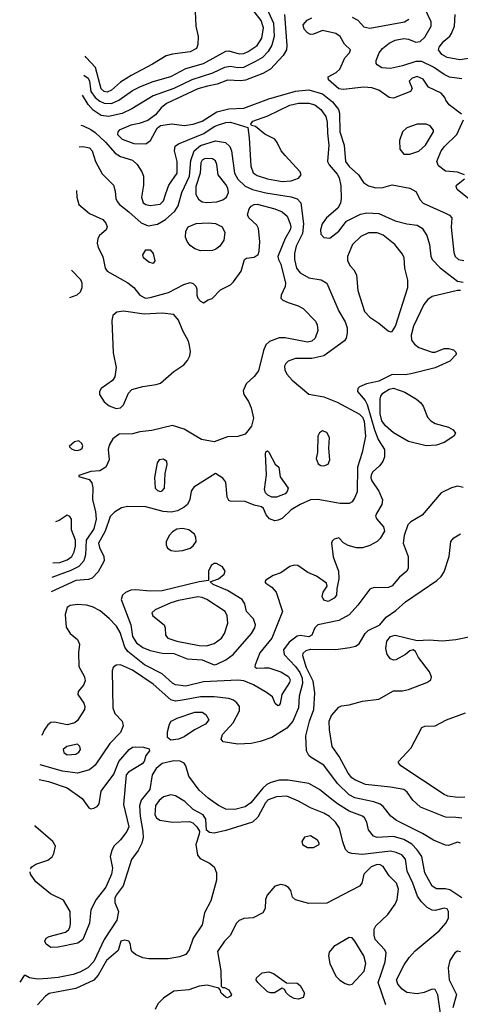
# Model space of a CAD drawing. Extents: x 1173029 to 1307123, y 522559 to 678521.
# Tile 428 of 623: x 1195645 to 1198615, y 616549 to 623179. Entities that reach past the tile are written whole.
import ezdxf

# ---------------------------------------------------------------- set-up
doc = ezdxf.new("R2010")
doc.units = 0

msp = doc.modelspace()

# ---------------------------------------------------------------- linework, layer by layer
at = {"layer": '0CON10XD'}
for points in [[(1197311, 623255), (1197355.5, 623155), (1197359.3, 623065), (1197345, 623008.1), (1197320, 622965), (1197281.8, 622925), (1197235, 622896.6), (1197153.3, 622856.7), (1197115.2, 622855.2), (1197065, 622864.8), (1197025, 622858.1), (1196945, 622818.9), (1196806, 622774), (1196685, 622715.2), (1196543.9, 622666.1), (1196402, 622578), (1196335, 622546.6), (1196245, 622528), (1196193.7, 622533.7), (1196139.9, 622569.9), (1196108, 622608), (1196069.3, 622671.4)], [(1196077.9, 622806.2), (1196107.5, 622785), (1196115.5, 622765.5), (1196125.2, 622695), (1196153.4, 622655), (1196185, 622630.2), (1196215, 622615.9), (1196264.5, 622615.5), (1196313.4, 622636.6), (1196405, 622701.4), (1196459.9, 622730.1), (1196545, 622761.9), (1196665, 622796), (1196765, 622851.2), (1196885, 622883.3), (1197035, 622967.7), (1197055, 622969.6), (1197125, 622948.9), (1197155, 622952.5), (1197185, 622965.9), (1197245, 623005.9), (1197276.5, 623055), (1197288.9, 623125), (1197272.8, 623172.8), (1197216.7, 623245)], [(1196828.4, 623235), (1196833.3, 623135), (1196848.8, 623065), (1196846.9, 623013.1), (1196836.9, 622985), (1196795, 622963.4), (1196675, 622947.9), (1196633.3, 622936.7), (1196541.3, 622878.7), (1196396, 622804), (1196325, 622758.8), (1196265, 622705.3), (1196235, 622691.9), (1196215, 622695.3), (1196195, 622713.1), (1196156.8, 622856.8), (1196092.5, 622925), (1196086, 622934.5)], [(1197430.3, 623215), (1197445.9, 623005), (1197442.8, 622975), (1197421.8, 622938.2), (1197335, 622845.3), (1197284, 622816), (1197167.1, 622772.9), (1197135, 622768), (1197045, 622771.6), (1196975.5, 622744.5), (1196911.1, 622731.1), (1196845, 622712.5), (1196635.5, 622615), (1196598.5, 622585), (1196561.8, 622538.2), (1196508.9, 622501.1), (1196450.2, 622479.8), (1196395, 622468.2), (1196315.6, 622435), (1196305.9, 622424.1), (1196305.4, 622405), (1196335, 622373.9), (1196415, 622344.7), (1196496.2, 622343.8), (1196528.1, 622365), (1196571.3, 622448.7), (1196593.6, 622466.4), (1196671.9, 622478.1), (1196755, 622467.5), (1196815, 622474.7), (1196875, 622495.2), (1196975, 622559.6), (1197055, 622579), (1197157, 622583), (1197325, 622646.2), (1197505, 622697.4), (1197595, 622707), (1197685, 622679.8), (1197754.1, 622625), (1197793.8, 622575), (1197800.4, 622550.4), (1197803.7, 622425), (1197831.1, 622335), (1197841.2, 622225), (1197865, 622190), (1197929.5, 622135), (1197962.2, 622082.2), (1197995, 622061.4), (1198045, 622047.1), (1198091.7, 622048.3), (1198155, 622068.1), (1198275.5, 622045.5), (1198315, 622021.2), (1198344.3, 621965), (1198363.4, 621943.4), (1198519.2, 621875), (1198542.2, 621862.2), (1198557.5, 621845), (1198552.6, 621782.6), (1198571.4, 621611.4), (1198579.1, 621585), (1198602.9, 621565), (1198638.3, 621558.3)], [(1198625, 622779.7), (1198542.6, 622792.6), (1198505, 622810), (1198435, 622859.7), (1198355, 622898.2), (1198315, 622897.1), (1198225, 622867.6), (1198145, 622850.3), (1198086.7, 622855), (1198054, 622875), (1198048, 622885), (1198048.6, 622905), (1198067.8, 622955), (1198089.4, 622985), (1198135, 623021.8), (1198175, 623041.1), (1198235, 623051.4), (1198265, 623047.1), (1198315, 623027.2), (1198345, 623031.1), (1198375, 623061.2), (1198419.1, 623135), (1198418, 623165), (1198376.2, 623255)], [(1198775, 622933.9), (1198612, 622908), (1198525, 622924.1), (1198489.5, 622945), (1198468.5, 622975), (1198472.5, 622995), (1198503.3, 623035), (1198543, 623067), (1198555.7, 623085), (1198576.5, 623135), (1198580.8, 623215)], [(1198622.4, 622542.4), (1198539.2, 622605), (1198516.2, 622636.2), (1198511.2, 622655), (1198486, 622685), (1198400, 622725), (1198365, 622778.5), (1198325, 622795.8), (1198290, 622785), (1198270.8, 622765), (1198289.2, 622715), (1198278, 622695), (1198165, 622650.8), (1198135, 622655.5), (1198066, 622705), (1198019.3, 622719.3), (1197965, 622724.2), (1197825, 622708.9), (1197795, 622713.6), (1197725.6, 622775), (1197724.2, 622795), (1197777.2, 622822.8), (1197803.1, 622845), (1197837.1, 622922.9), (1197867.5, 622955), (1197875, 622976.7), (1197834, 623014), (1197805, 623066.7), (1197775, 623086.2), (1197685, 623107.1), (1197625, 623081.4), (1197605, 623078.6), (1197585, 623090), (1197563.1, 623115), (1197555.7, 623145), (1197582.9, 623175), (1197615, 623190.6)], [(1197885, 623196.1), (1197924.6, 623175), (1197965, 623131.1), (1198005, 623121.8), (1198238.8, 623165), (1198268.5, 623181.5)], [(1196056.5, 622469.7), (1196074.3, 622464.3), (1196125, 622440.4), (1196155, 622418.8), (1196222.8, 622355), (1196289.3, 622279.3), (1196325, 622258.8), (1196405, 622232.5), (1196436.5, 622205), (1196468.5, 622155), (1196479.5, 622125), (1196480.6, 622065), (1196465.5, 621985), (1196478.1, 621945), (1196495, 621934.1), (1196525, 621927.8), (1196592.4, 621937.6), (1196615, 621958.6), (1196631.4, 622008.6), (1196650.8, 622065), (1196706.4, 622145), (1196707.1, 622225), (1196687.9, 622295), (1196693.4, 622326.6), (1196716.7, 622343.3), (1196886.4, 622413.6), (1196955, 622459.2), (1196985, 622471.9), (1197035, 622486.6), (1197065, 622488.7), (1197182.5, 622452.5), (1197192.7, 622382.7), (1197203.6, 622193.6), (1197218.6, 622148.6), (1197245, 622129.3), (1197315, 622108.4), (1197415, 622089.7), (1197475.7, 622094.2), (1197525, 622112.7), (1197542.7, 622135), (1197535.4, 622155), (1197433.8, 622263.8), (1197406.9, 622295), (1197381.3, 622351.3), (1197364.2, 622374.2), (1197297.6, 622407.6), (1197235, 622458.8), (1197207, 622467), (1197202.5, 622475), (1197216.2, 622495), (1197317.6, 622532.4), (1197465, 622602.9), (1197525, 622617.8), (1197595, 622617.6), (1197634.4, 622605), (1197675.4, 622575), (1197708.1, 622528.1), (1197718.5, 622488.5), (1197719.6, 622415), (1197729.7, 622335), (1197720.8, 622225), (1197731, 622201), (1197785, 622140), (1197798.9, 622115), (1197810.1, 622060.1), (1197811.8, 621975), (1197807.1, 621942.9), (1197789.3, 621910.7), (1197714, 621845), (1197684.2, 621805), (1197671.9, 621765), (1197675.8, 621735), (1197695, 621712), (1197735, 621708), (1197795, 621754.3), (1197846.9, 621823.1), (1197941.1, 621868.9), (1197985, 621878.2), (1198065, 621874.1), (1198175, 621824.1), (1198254.7, 621804.7), (1198325, 621796.1), (1198358.5, 621775), (1198390, 621725), (1198407.9, 621665), (1198416.1, 621586.1), (1198425.5, 621565), (1198478.7, 621508.7), (1198595, 621419.2), (1198635, 621412)], [(1198275, 622273.2), (1198335, 622292.7), (1198381.1, 622335), (1198434.2, 622425), (1198434, 622435), (1198411.2, 622465), (1198385, 622475.6), (1198325, 622475.4), (1198255, 622450), (1198225.4, 622425), (1198204, 622365), (1198207.6, 622307.6), (1198235, 622274.5), (1198275, 622273.2)], [(1198643.3, 622135), (1198595, 622153.3), (1198515, 622159.1), (1198466.7, 622195), (1198455.5, 622225), (1198485.3, 622295), (1198508.2, 622325), (1198592.3, 622405), (1198635.4, 622505)], [(1196047.2, 622324), (1196070, 622325), (1196115, 622316.4), (1196133.6, 622295), (1196157.5, 622225), (1196202.1, 622142.1), (1196276.9, 622065), (1196288.5, 622025), (1196293.5, 621975), (1196302.7, 621955), (1196319.1, 621935), (1196381.2, 621885), (1196465, 621811.5), (1196511.7, 621791.7), (1196575, 621802.1), (1196627.3, 621832.7), (1196691, 621889), (1196714.3, 621925), (1196738.9, 622015), (1196790.8, 622125), (1196799.1, 622230.9), (1196821.1, 622295), (1196865, 622331.2), (1196965, 622362.6), (1197032, 622352), (1197062.1, 622325), (1197072, 622295), (1197093.8, 622145), (1197116.3, 622106.3), (1197165, 622057.6), (1197215, 622035.2), (1197305, 622013.2), (1197474.7, 621985.3), (1197515, 621971.8), (1197539.1, 621945), (1197557.7, 621805), (1197551.1, 621738.9), (1197507.5, 621655), (1197497.3, 621605), (1197497.1, 621565), (1197511.8, 621505), (1197535, 621475.4), (1197595, 621440.4), (1197678, 621428), (1197714.5, 621404.5), (1197795, 621216.7), (1197839.2, 621145), (1197851.4, 621105), (1197852.7, 621067.3), (1197845.8, 621035), (1197833.2, 621016.8), (1197694.7, 620915.3), (1197615, 620896.9), (1197505, 620897.3), (1197455, 620879.5), (1197439.4, 620865), (1197431.1, 620845), (1197432.1, 620822.1), (1197445, 620792.5), (1197481.7, 620751.7), (1197595, 620657.8), (1197695, 620639.1), (1197785.6, 620604.4), (1197935, 620523.4), (1197955, 620503.1), (1197967.9, 620475), (1197975.7, 620375), (1197952.3, 620265), (1197922.1, 620165), (1197919.3, 620000.7), (1197905, 619961.9), (1197885, 619932.2), (1197865, 619921.5), (1197805, 619920.5), (1197655, 619947.3), (1197605, 619946), (1197535.5, 619914.5), (1197475, 619878), (1197415, 619820), (1197388.3, 619808.3), (1197364.1, 619804.1), (1197328.3, 619818.3), (1197306.7, 619845), (1197288.3, 619888.3), (1197275, 619900), (1197225, 619911.2), (1197165, 619934.2), (1197067, 619937), (1197055, 619942.5), (1197044.1, 619964.1), (1197034.2, 620065), (1197015, 620092), (1196965, 620123.3), (1196818.1, 620031.9), (1196801.9, 620005), (1196791.7, 619948.3), (1196775.7, 619915), (1196754, 619896), (1196708.3, 619871.7), (1196666, 619864), (1196612.9, 619867.1), (1196495, 619898.2), (1196375, 619901.4), (1196331.2, 619891.2), (1196285, 619862.9), (1196255, 619833.8), (1196221.9, 619735), (1196176.1, 619655), (1196182.3, 619625), (1196213.5, 619565), (1196215.6, 619535), (1196175, 619462), (1196135, 619418.1), (1196109.5, 619410.5), (1196025, 619402.8), (1195856.7, 619325.6)], [(1196905, 621947.9), (1196975, 621952.7), (1197013.8, 621966.2), (1197040, 621985), (1197051.8, 622015), (1197047.3, 622045), (1197035, 622069.5), (1196983.9, 622135), (1196973.9, 622205), (1196965, 622228.9), (1196945, 622242.7), (1196895, 622243.8), (1196875, 622232.7), (1196865.3, 622215), (1196861.9, 622145), (1196831.9, 622055), (1196832.5, 622002.5), (1196849.9, 621969.9), (1196875, 621952.9), (1196905, 621947.9)], [(1198675, 621970.8), (1198594, 622035), (1198586.2, 622055), (1198588.8, 622065), (1198642.3, 622107.7)], [(1196028.5, 622028.4), (1196030, 621985), (1196045, 621934.5), (1196115, 621874.4), (1196205, 621833.8), (1196225, 621810), (1196234, 621785), (1196228.8, 621765), (1196183.6, 621726.4), (1196172.2, 621705), (1196168.2, 621675), (1196174.6, 621645), (1196206.7, 621585), (1196221.1, 621505), (1196235.8, 621485), (1196375, 621406.7), (1196414.3, 621375), (1196455, 621324.4), (1196493.3, 621305), (1196525, 621307.7), (1196647.7, 621342.3), (1196752.5, 621395), (1196795, 621408.8), (1196813.6, 621403.6), (1196832.5, 621385), (1196840, 621365), (1196840, 621325), (1196846.7, 621305), (1196865, 621283.3), (1196885, 621272.5), (1196915, 621292.5), (1196941.7, 621301.7), (1196999.7, 621360.3), (1197065, 621394.4), (1197086.7, 621415), (1197136.9, 621485), (1197160, 621565), (1197175, 621573.3), (1197225, 621580), (1197251.7, 621598.3), (1197258.8, 621621.2), (1197263.6, 621686.4), (1197255, 621773.3), (1197243.1, 621795), (1197190, 621845), (1197180, 621865), (1197191.4, 621905), (1197206.4, 621923.6), (1197225, 621934.4), (1197245, 621936.2), (1197365, 621904.7), (1197415, 621884.6), (1197448.5, 621855), (1197469.2, 621805), (1197473.2, 621785), (1197468, 621765), (1197435.3, 621705), (1197385.7, 621585), (1197388.6, 621565), (1197405, 621533.3), (1197436.2, 621405), (1197435, 621383.3), (1197407.1, 621325), (1197405.8, 621305), (1197419.8, 621289.8), (1197455, 621274.7), (1197521.9, 621251.9), (1197555, 621233.3), (1197638.5, 621148.5), (1197650, 621125), (1197653.7, 621086.3), (1197636.5, 621035), (1197615, 621013.9), (1197585, 621006.7), (1197435, 621036.2), (1197395, 621037.8), (1197328.5, 621011.5), (1197305, 620989.2), (1197288.4, 620951.6), (1197255.4, 620815), (1197225, 620776.9), (1197172.6, 620727.4), (1197150.9, 620679.1), (1197155.6, 620655), (1197187.1, 620607.1), (1197205.4, 620565), (1197221.2, 620495), (1197208, 620442), (1197165, 620388.8), (1197115, 620372.3), (1197045, 620371.2), (1196955, 620336.9), (1196871.2, 620351.2), (1196822.2, 620382.2), (1196755, 620422.5), (1196675, 620447.5), (1196535, 620413.5), (1196455, 620404.2), (1196405, 620391.2), (1196315, 620388.6), (1196272.2, 620357.8), (1196248.2, 620315), (1196241.5, 620285), (1196247.5, 620215), (1196225, 620166.7), (1196185, 620141.2), (1196125, 620136.2), (1196045, 620110), (1196045, 620103.8), (1196112.9, 620082.9), (1196130.9, 620060.9), (1196137.4, 620027.4), (1196136.9, 619945), (1196157.2, 619867.2), (1196160.2, 619815), (1196145, 619751.8), (1196093.8, 619675), (1196088.5, 619575), (1196077, 619535), (1196045, 619496.2), (1195990.7, 619469.3), (1195862.8, 619422)], [(1196865, 621623.1), (1196825, 621637.1), (1196795, 621658.9), (1196773.5, 621685), (1196763.6, 621715), (1196765.5, 621755), (1196780.6, 621785), (1196835, 621806.5), (1196915, 621812.2), (1196965, 621806.6), (1197008.9, 621785), (1197027.5, 621745), (1197021.9, 621695), (1196994.4, 621655), (1196966.8, 621633.2), (1196945, 621624.5), (1196865, 621623.1)], [(1198145, 621076.9), (1198155, 621079.4), (1198178.8, 621115), (1198260.3, 621375), (1198260.9, 621425), (1198240, 621505), (1198236.4, 621575), (1198225, 621600), (1198174.4, 621665), (1198095, 621727.7), (1198055, 621744.6), (1197995, 621744.5), (1197945, 621719.6), (1197888.2, 621665), (1197853.8, 621585), (1197855.4, 621555.4), (1197872.4, 621522.4), (1197898, 621495), (1197915, 621460), (1197923.3, 621355), (1197968.8, 621215), (1198005.5, 621175.5), (1198066.1, 621136.1), (1198127.5, 621085), (1198145, 621076.9)], [(1196545, 621537.5), (1196515, 621546), (1196480.8, 621575), (1196476, 621595), (1196495, 621630), (1196525, 621630), (1196546, 621605), (1196556.2, 621555), (1196545, 621537.5)], [(1195982.7, 621308.6), (1196033.4, 621326.6), (1196054.5, 621345.5), (1196066.7, 621375), (1196066.9, 621405), (1196056.9, 621426.9), (1195994.4, 621492.8)], [(1198615, 621356.2), (1198596.1, 621356.1), (1198425, 621314.5), (1198395.3, 621294.7), (1198369.8, 621260.2), (1198298.2, 621115), (1198282.9, 621055), (1198285, 621022), (1198305, 620994.5), (1198335, 620972.5), (1198425, 620940), (1198445, 620941.2), (1198505.6, 620965.6), (1198535, 620965.5), (1198568.8, 620955), (1198585, 620940), (1198585.8, 620925), (1198545, 620878.8), (1198445, 620835.7), (1198293.5, 620796.5), (1198245, 620788.7), (1198155, 620791.1), (1198065, 620745.8), (1198024.7, 620735.3), (1197983.4, 620726.6), (1197935, 620706), (1197924, 620695), (1197920.8, 620675), (1197973.4, 620615), (1197987.8, 620587.8), (1198036.8, 620416.8), (1198062.1, 620352.1), (1198103.5, 620285), (1198103.1, 620235), (1198093.1, 620205), (1198070.8, 620175), (1198026.2, 620135), (1198014.7, 620115), (1198012, 620095), (1198018.8, 620075), (1198066.5, 620005), (1198090.9, 619945), (1198085.3, 619914.7), (1198049.4, 619855), (1198044.3, 619835), (1198051.4, 619815), (1198096.2, 619765), (1198103.8, 619735), (1198075, 619685.6), (1198054.3, 619665), (1198005, 619639.6), (1197955, 619622.9), (1197915, 619622.9), (1197858, 619638), (1197827.6, 619657.6), (1197795, 619690), (1197765, 619681.2), (1197751.2, 619668.8), (1197745.9, 619654.1), (1197758.5, 619561.5), (1197793.3, 619465), (1197795.6, 619414.4), (1197782.3, 619347.7), (1197780.6, 619305), (1197765.3, 619284.7), (1197725, 619261.8), (1197695, 619270), (1197684, 619295), (1197690.5, 619325), (1197716.7, 619365), (1197712, 619385), (1197645, 619432.1), (1197586.9, 619456.9), (1197519.2, 619505), (1197495, 619506.5), (1197465, 619497.5), (1197405, 619454.3), (1197353.2, 619436.8), (1197303.3, 619405), (1197297.5, 619395), (1197303.3, 619385), (1197345, 619358.6), (1197373.4, 619323.4), (1197416.7, 619195), (1197344.7, 619015), (1197262.7, 618915), (1197231.2, 618835), (1197230.5, 618820.5), (1197241.7, 618811.7), (1197294.5, 618815.5), (1197325, 618815.5), (1197405, 618788), (1197455.9, 618755.9), (1197469.2, 618735), (1197464.6, 618715), (1197412.9, 618635), (1197401.2, 618575), (1197395, 618563.3), (1197385, 618560), (1197367.5, 618575), (1197349.5, 618619.5), (1197309.8, 618649.8), (1197220.8, 618700.8), (1197155, 618726.5), (1197115, 618731.8), (1196885, 618720), (1196765, 618691.7), (1196695, 618699.3), (1196675, 618710.8), (1196605, 618775.3), (1196486.2, 618835), (1196374.8, 618924.8), (1196353.9, 618953.9), (1196323.4, 619053.4), (1196298.8, 619095), (1196247.9, 619147.9), (1196188, 619198), (1196135.7, 619225.7), (1196096.3, 619236.3), (1196035, 619241.1), (1195986.2, 619233.8), (1195965, 619220.8), (1195951.8, 619175), (1195958, 619088), (1195985.2, 619045.2), (1196035.7, 619005), (1196049.4, 618975), (1196042.5, 618917.5), (1196044.6, 618824.6), (1196082.9, 618755), (1196087, 618727), (1196075, 618698.8), (1196040, 618655), (1196036.4, 618636.4), (1196078, 618578), (1196084.4, 618555), (1196082.2, 618535), (1196035, 618460), (1196016.4, 618443.6), (1195965, 618430), (1195879.1, 618449.1), (1195855, 618446.2), (1195835, 618431.2), (1195810, 618395), (1195795.3, 618359.6)], [(1196295, 620561.6), (1196325, 620564.7), (1196346.1, 620585), (1196379.6, 620665), (1196401.8, 620688.2), (1196475, 620709.7), (1196565, 620722), (1196595, 620732.3), (1196685, 620809.4), (1196750.8, 620855), (1196776.1, 620883.9), (1196792.2, 620915), (1196796.5, 620945), (1196790.4, 620985), (1196782.9, 621015), (1196744.4, 621084.4), (1196716.4, 621155), (1196683.3, 621193.3), (1196605, 621202.5), (1196485, 621195.3), (1196345, 621217.3), (1196300.3, 621209.7), (1196272.5, 621187.5), (1196265.5, 621154.5), (1196275.3, 620935), (1196296.1, 620836.1), (1196286.4, 620773.6), (1196270.2, 620749.8), (1196195.4, 620694.6), (1196183.6, 620675), (1196182.9, 620655), (1196215, 620605.7), (1196248.3, 620578.3), (1196295, 620561.6)], [(1198385, 620310.4), (1198265, 620337.9), (1198165, 620397.5), (1198110.4, 620445), (1198085, 620476.9), (1198074.3, 620525), (1198075.4, 620625), (1198079.6, 620645), (1198093.2, 620665), (1198135, 620691.9), (1198165, 620698.9), (1198241.1, 620671.1), (1198319.5, 620625), (1198349.7, 620599.7), (1198365, 620575.7), (1198392.6, 620502.6), (1198417.1, 620477.1), (1198445, 620460.9), (1198535.5, 620435.5), (1198567, 620417), (1198582, 620395), (1198570, 620375), (1198505, 620332.5), (1198455, 620313.5), (1198385, 620310.4)], [(1197695, 620174.3), (1197723.2, 620186.8), (1197735.5, 620214.5), (1197728.6, 620295), (1197732.5, 620365), (1197715, 620398.8), (1197685, 620410), (1197665, 620396.2), (1197655.7, 620375), (1197652.9, 620265), (1197644.3, 620225), (1197657.9, 620187.9), (1197675, 620177.1), (1197695, 620174.3)], [(1196035, 620277.7), (1196055, 620284.6), (1196066.7, 620295), (1196070.3, 620310.3), (1196064.3, 620325), (1196045, 620342.9), (1196015, 620336.9), (1195980, 620305), (1195995, 620288.6), (1196015, 620280.4), (1196035, 620277.7)], [(1196595, 620002.7), (1196605, 620005.6), (1196620.9, 620025), (1196626.2, 620123.8), (1196639.2, 620185), (1196636.2, 620205), (1196615, 620220.8), (1196586.2, 620215), (1196571.1, 620195), (1196554.6, 620095.4), (1196558.1, 620025), (1196575, 620007.8), (1196595, 620002.7)], [(1197375, 619963.8), (1197345, 619963.8), (1197317.7, 619977.7), (1197302.7, 619992.7), (1197294.2, 620015), (1197308, 620115), (1197301.2, 620255), (1197305, 620270), (1197315, 620276.7), (1197325, 620267.5), (1197367, 620187), (1197392.5, 620165), (1197400.5, 620100.5), (1197453.8, 620025), (1197448.3, 620001.7), (1197434.1, 619985.9), (1197375, 619963.8)], [(1198635, 620030), (1198595, 620037.3), (1198555, 620026.9), (1198485, 619993.3), (1198358, 619842), (1198281.3, 619798.7), (1198261.3, 619778.7), (1198235.6, 619705), (1198229.2, 619655), (1198262.5, 619565), (1198264.2, 619485), (1198254, 619465), (1198204, 619425), (1198155, 619366), (1198130, 619355), (1198027.5, 619352.5), (1198005.8, 619344.2), (1197925, 619236.7), (1197865, 619170.9), (1197795, 619133.9), (1197654.5, 619105.5), (1197634, 619085), (1197614, 619035), (1197595, 619024.6), (1197535, 619032.2), (1197515, 619027.8), (1197462.2, 618987.8), (1197423.8, 618936.2), (1197426.8, 618905), (1197505, 618824.7), (1197532.6, 618782.6), (1197550.1, 618745), (1197551.4, 618708.6), (1197528.9, 618625), (1197525.3, 618545), (1197485.8, 618455), (1197445, 618407.8), (1197343.6, 618346.4), (1197265, 618318.4), (1197205, 618305.9), (1197115, 618301.1), (1197016.1, 618316.1), (1197003.8, 618333.8), (1197012.9, 618365), (1197083.8, 618445), (1197126.2, 618525), (1197127.5, 618555), (1197109.9, 618579.9), (1197086.8, 618596.8), (1197055, 618608.4), (1196955, 618619.5), (1196865, 618619), (1196742.5, 618597.5), (1196695, 618591.1), (1196665, 618600.5), (1196545.2, 618705.2), (1196405, 618799.2), (1196325, 618834.6), (1196295, 618832.5), (1196275, 618818), (1196268.1, 618795), (1196272.9, 618545), (1196286.8, 618506.8), (1196335.8, 618455), (1196342.9, 618425), (1196325, 618380), (1196252.2, 618305), (1196155, 618158.8), (1196115, 618128.4), (1196035, 618106.3), (1195935, 618119), (1195782.8, 618161.8)], [(1195869.1, 619520.8), (1195915, 619524.3), (1195965, 619541), (1195996.1, 619563.9), (1196013.2, 619595), (1196022, 619635), (1196021, 619675), (1195995.3, 619745), (1195993.8, 619815), (1195983.9, 619833.9), (1195965, 619843.3), (1195912.1, 619807.9), (1195886.7, 619797.3)], [(1196695, 619600.5), (1196745, 619604.4), (1196795, 619621.4), (1196814.4, 619635.6), (1196834, 619665), (1196832.3, 619692.3), (1196823.3, 619715), (1196785, 619744), (1196742.7, 619752.7), (1196705, 619749.2), (1196675, 619731.4), (1196655, 619707.5), (1196633.1, 619665), (1196632.1, 619642.1), (1196641.5, 619621.5), (1196665.5, 619605.5), (1196695, 619600.5)], [(1198615, 617634.2), (1198595, 617641.4), (1198535, 617618.8), (1198515, 617621.2), (1198435, 617655.5), (1198360.1, 617700.1), (1198185, 617786.6), (1198145.4, 617815), (1198095, 617880.5), (1198075, 617897.7), (1198032.9, 617912.9), (1197905, 617939.2), (1197865, 617959.3), (1197787.3, 618035), (1197695, 618160.5), (1197610.2, 618210.2), (1197594.4, 618225), (1197578.2, 618255), (1197574, 618356), (1197598.8, 618455), (1197627.3, 618535), (1197634.1, 618645.9), (1197622.9, 618725), (1197577.3, 618815), (1197553.5, 618895), (1197556.3, 618913.7), (1197575, 618931.4), (1197605, 618940.4), (1197775, 618938.2), (1197870.9, 618950.9), (1197908.7, 618961.3), (1197933.7, 618976.3), (1197974.4, 619045), (1197994, 619066), (1198071.4, 619105), (1198114.1, 619155.9), (1198179.7, 619200.3), (1198245, 619260), (1198456.1, 619403.9), (1198485, 619429.2), (1198505, 619461.2), (1198540.5, 619565), (1198551.4, 619665), (1198570.9, 619689.1), (1198615, 619717.1)], [(1196955, 618834.7), (1196975, 618838.5), (1197035, 618867.7), (1197085, 618905.4), (1197208.5, 619045), (1197230.9, 619085), (1197234.5, 619104.5), (1197220.6, 619145), (1197175, 619193.8), (1197162.9, 619245), (1197144.3, 619275), (1197045, 619336.1), (1196950, 619375), (1196930, 619395), (1196985, 619413.3), (1197023.1, 619445), (1197030, 619465), (1197012.9, 619495), (1196972.6, 619517.4), (1196955, 619517.1), (1196935.9, 619504.1), (1196917.1, 619465), (1196917.5, 619402.5), (1196855, 619394.6), (1196605, 619333), (1196525, 619331.1), (1196429.3, 619339.2), (1196395, 619337.2), (1196358, 619322), (1196337.8, 619305), (1196329.1, 619275), (1196394.3, 619105), (1196405.2, 619025), (1196433.1, 618983.1), (1196475, 618952.4), (1196525, 618930.5), (1196605, 618914.7), (1196685, 618912.2), (1196775, 618876.4), (1196875, 618868.5), (1196955, 618834.7)], [(1196905, 618964), (1196955, 618979.6), (1197004.7, 619015.3), (1197025, 619046.2), (1197047.5, 619115), (1197043.6, 619165), (1197029.5, 619195), (1196905.9, 619275.9), (1196875, 619288.9), (1196845, 619292.1), (1196715, 619267.9), (1196665, 619253.1), (1196558.8, 619205), (1196536, 619185), (1196543.8, 619165), (1196618.1, 619105), (1196625.6, 619085), (1196628.1, 619035), (1196644.4, 619015), (1196705, 618993.5), (1196855.6, 618964.4), (1196905, 618964)], [(1198625, 617802.7), (1198585, 617806), (1198515, 617810.4), (1198347.4, 617877.4), (1198294.7, 617924.7), (1198257.4, 617977.4), (1198233.8, 617995), (1198145, 618012), (1197975, 618029.4), (1197905, 618060.7), (1197884.6, 618075), (1197860, 618105), (1197798.8, 618218.8), (1197750.4, 618285), (1197733.6, 618396.4), (1197731.8, 618455), (1197746.9, 618493.1), (1197795, 618550), (1197815, 618560), (1197865, 618565.8), (1197955, 618591.5), (1198066.2, 618603.8), (1198165, 618661.1), (1198225, 618659.2), (1198265, 618668.2), (1198390, 618715), (1198415.8, 618735), (1198420, 618755), (1198407.2, 618787.2), (1198333.3, 618885), (1198312.5, 618925), (1198297, 618937), (1198275, 618930), (1198245.8, 618904.2), (1198180.9, 618869.1), (1198165, 618865.7), (1198145, 618875.7), (1198122.5, 618905), (1198112.9, 618945), (1198119.1, 618995), (1198143.3, 619025), (1198175, 619033.9), (1198325, 619000), (1198405, 619004.4), (1198495, 618996.7), (1198585, 619006.5), (1198705, 619029.4)], [(1196665, 618328.1), (1196642, 618345), (1196640.6, 618385), (1196654.4, 618435), (1196667.1, 618455), (1196706, 618475), (1196825.5, 618515.5), (1196875, 618517.3), (1196900.1, 618500.1), (1196920.5, 618465), (1196897.9, 618435), (1196822.7, 618397.3), (1196755, 618349.5), (1196715, 618333.8), (1196665, 618328.1)], [(1198595, 617940.8), (1198531.5, 617951.5), (1198505, 617962.3), (1198215, 618154.4), (1198197.1, 618175), (1198198.1, 618185), (1198282.7, 618277.3), (1198355, 618413.8), (1198375, 618422), (1198445, 618424), (1198521.2, 618465), (1198649.1, 618510.9)], [(1195965, 618229.2), (1196025, 618234.4), (1196045, 618246), (1196054.3, 618265), (1196051.4, 618285), (1196035, 618300.8), (1195963.3, 618285), (1195938, 618265), (1195942.5, 618245), (1195965, 618229.2)], [(1195776.5, 618062.9), (1195838.7, 618048.7), (1195965, 618006.8), (1196065.8, 617935), (1196111.1, 617871.1), (1196125, 617865.7), (1196145, 617869.4), (1196167.8, 617882.2), (1196181.3, 617898.7), (1196194.2, 617985), (1196280.2, 618099.8), (1196313.8, 618185), (1196383.8, 618265), (1196405, 618280), (1196425, 618283.8), (1196479.8, 618279.8), (1196518.6, 618268.6), (1196520, 618255), (1196496.4, 618223.6), (1196483.6, 618185), (1196471.7, 618168.3), (1196377.7, 618112.3), (1196362.9, 618095), (1196346.2, 617895), (1196381.1, 617745), (1196367.6, 617712.4), (1196325, 617657.1), (1196280, 617615), (1196267.1, 617585), (1196254.5, 617545), (1196271.3, 617465), (1196264.1, 617425), (1196225, 617338.9), (1196160, 617255), (1196124.2, 617185), (1196115.7, 617095), (1196071.1, 616985), (1196038.3, 616961.7), (1195905, 616934.4), (1195855, 616931.2), (1195824, 616955), (1195814, 616975), (1195825, 616994), (1195845, 617006.9), (1195954.5, 617035.5), (1195975, 617050), (1195984.5, 617065.5), (1195988.7, 617091.3), (1195985.7, 617175), (1195940.9, 617250.9), (1195852.4, 617292.4), (1195755, 617374.4), (1195719.1, 617425), (1195716.7, 617440.3)], [(1198625, 617265.6), (1198545, 617319.7), (1198515, 617327.2), (1198455, 617327.7), (1198425.5, 617345), (1198374.7, 617435), (1198355.9, 617545), (1198325, 617590.4), (1198288, 617628), (1198235, 617659.8), (1198165, 617679.4), (1198055, 617672.5), (1198030.7, 617680.7), (1197997.1, 617725), (1197985.6, 617775), (1197968.6, 617805), (1197955, 617815.4), (1197865, 617849.8), (1197788.2, 617898.2), (1197738.1, 617938.1), (1197665, 617996.2), (1197595, 618036.9), (1197455, 618058.3), (1197395, 618057.9), (1197337.2, 618042.8), (1197311, 618029), (1197284.8, 618005.2), (1197203.8, 617906.2), (1197165, 617878.4), (1197095, 617861.1), (1197035, 617862.9), (1196985, 617887.2), (1196915, 617938.2), (1196855, 617991.8), (1196785.4, 618085), (1196765.4, 618155.4), (1196755, 618172.5), (1196726.1, 618186.1), (1196685, 618189.3), (1196605, 618170.6), (1196565, 618136.7), (1196538.4, 618095), (1196522.7, 617995), (1196465, 617923.8), (1196453.7, 617885), (1196457.9, 617815), (1196476.3, 617713.7), (1196476.9, 617673.1), (1196469.6, 617635), (1196443.1, 617585), (1196398.2, 617525), (1196343.1, 617346.9), (1196295.8, 617285), (1196287.1, 617265), (1196287.4, 617235), (1196310.4, 617175), (1196300.8, 617115), (1196215, 616986.5), (1196145, 616838), (1196104.8, 616795.2), (1196050.5, 616765), (1196005, 616750.4), (1195905, 616729.1), (1195835, 616722), (1195765, 616717.6), (1195712.5, 616727.5), (1195685, 616743.8), (1195675, 616743.3), (1195645.5, 616699)], [(1198486.4, 616455), (1198463.1, 616613.1), (1198445, 616648.6), (1198425, 616650.5), (1198371.1, 616628.9), (1198325, 616620.3), (1198255, 616628.8), (1198222.1, 616652.1), (1198193.1, 616685), (1198185.4, 616715), (1198236, 616814), (1198271.1, 616865), (1198311, 616909), (1198471.9, 617045), (1198516.9, 617095), (1198535, 617130), (1198536.1, 617175), (1198525, 617191.1), (1198505, 617197.1), (1198445, 617180.5), (1198425, 617183.6), (1198391.8, 617201.8), (1198350.6, 617240.6), (1198327.2, 617277.2), (1198295.7, 617365), (1198257.6, 617445), (1198245.7, 617525.7), (1198220.5, 617555), (1198182.4, 617572.4), (1198145, 617579.6), (1197955, 617558.6), (1197884, 617564), (1197862, 617572), (1197841.2, 617591.2), (1197823, 617643), (1197800, 617735), (1197773.5, 617775), (1197733.8, 617813.8), (1197695, 617837.3), (1197605, 617873.1), (1197525, 617917.5), (1197445, 617950), (1197375, 617946.9), (1197319.6, 617925), (1197301.6, 617905), (1197251.2, 617808.8), (1197214.6, 617775.4), (1197035, 617719.5), (1196955, 617701.4), (1196925, 617706), (1196905, 617722.5), (1196900, 617795), (1196882.9, 617825), (1196815, 617860.6), (1196758.9, 617915), (1196695, 617953.8), (1196665, 617960.4), (1196615, 617945.5), (1196585, 617921.5), (1196561.2, 617888.8), (1196556.2, 617825), (1196567.8, 617805), (1196589.1, 617789.1), (1196675, 617776.7), (1196790.3, 617780.3), (1196811.7, 617771.7), (1196840, 617745), (1196856.2, 617715), (1196856, 617695), (1196833.5, 617625), (1196843.4, 617553.4), (1196861.7, 617531.7), (1196925, 617499.4), (1196955.3, 617475.3), (1196972.7, 617435), (1196971.1, 617385), (1196934.6, 617245.4), (1196891.4, 617165), (1196875.6, 617085), (1196815.4, 616995), (1196787.5, 616915), (1196764.7, 616885.3), (1196722.1, 616867.9), (1196645, 616855.3), (1196514.7, 616854.7), (1196475, 616862.3), (1196426, 616885), (1196401.2, 616905), (1196393.6, 616926.4), (1196391.2, 616955), (1196380, 616975), (1196355, 616980.6), (1196326.2, 616975), (1196308.9, 616911.1), (1196229.7, 616845), (1196175.5, 616744.5), (1196145, 616711.3), (1196025, 616655.9), (1195845, 616621.8), (1195820, 616605), (1195764.6, 616545.4)], [(1198645, 617942.9), (1198595, 617940.8)], [(1195718.8, 617462), (1195726.9, 617475), (1195755, 617491.8), (1195835, 617519.6), (1195865, 617541.9), (1195876.5, 617565), (1195886.9, 617615), (1195869.4, 617645), (1195754.3, 617744.3), (1195746.9, 617754)], [(1197625, 617604), (1197662.5, 617625), (1197664.2, 617635), (1197652.5, 617655), (1197605, 617684.4), (1197565, 617674.2), (1197545.8, 617645), (1197550.8, 617625), (1197585, 617604), (1197625, 617604)], [(1198111.9, 616545), (1198060.3, 616695), (1198080.3, 616755), (1198109.3, 616835), (1198115.4, 616895), (1198105.7, 616915.7), (1198041.5, 616985), (1198033.8, 617015), (1198034.5, 617055), (1198045, 617077.1), (1198125.3, 617154.7), (1198176.8, 617223.3), (1198190, 617255), (1198197.2, 617325), (1198184.4, 617364.4), (1198135.9, 617415), (1198095, 617477.3), (1198075, 617488.3), (1198055, 617490.2), (1198014.2, 617475.8), (1197964.4, 617425), (1197950, 617365), (1197936.2, 617343.8), (1197715, 617230.4), (1197595, 617227.1), (1197503.1, 617253.1), (1197485, 617270), (1197472, 617315), (1197458, 617335), (1197435, 617349.2), (1197405, 617355.8), (1197365.9, 617344.1), (1197313.8, 617285), (1197302, 617255), (1197300, 617195), (1197284.2, 617165.8), (1197218.3, 617131.7), (1197155, 617126.7), (1197125, 617114.3), (1197105, 617092.5), (1197065.5, 617015), (1197025.9, 616974.1), (1196977.5, 616905), (1197000, 616775), (1197002.5, 616672.5), (1197012.5, 616662.5), (1197025, 616662.5), (1197055.9, 616645.9), (1197072.5, 616615), (1197066, 616604), (1197046.4, 616593.6), (1197035, 616596.7), (1197003.3, 616625), (1196997.5, 616647.5), (1196987.5, 616657.5), (1196908.8, 616678.8), (1196855, 616671.9), (1196785, 616647.3), (1196685, 616637.5), (1196615, 616591.5), (1196577.4, 616552.6), (1196558.9, 616515)], [(1197865, 616680.5), (1197885, 616684.5), (1197966.6, 616773.4), (1197978, 616825), (1197965.4, 616875), (1197905, 616974.5), (1197885, 616996.1), (1197865, 616998.5), (1197762.2, 616937.8), (1197730.5, 616899.5), (1197727.1, 616875), (1197734.4, 616825), (1197775, 616739.2), (1197802.1, 616712.1), (1197838.3, 616688.3), (1197865, 616680.5)], [(1198615, 616902.7), (1198595, 616906.5), (1198576.9, 616895), (1198544.6, 616845), (1198532, 616795), (1198539.2, 616715), (1198589.5, 616615), (1198564, 616525)], [(1197525, 616584.3), (1197495, 616588.1), (1197465, 616604.3), (1197443.3, 616625), (1197429.3, 616649.3), (1197415, 616657.5), (1197363, 616627), (1197335, 616625.7), (1197315, 616632.9), (1197250, 616695), (1197240, 616715), (1197242.3, 616727.7), (1197279.7, 616760.3), (1197325, 616767.5), (1197356.2, 616756.2), (1197443, 616693), (1197515, 616692.5), (1197535, 616676), (1197565.7, 616625), (1197555, 616596.2), (1197525, 616584.3)]]:
    msp.add_lwpolyline(points, dxfattribs=at)

doc.saveas('drawing.dxf')
